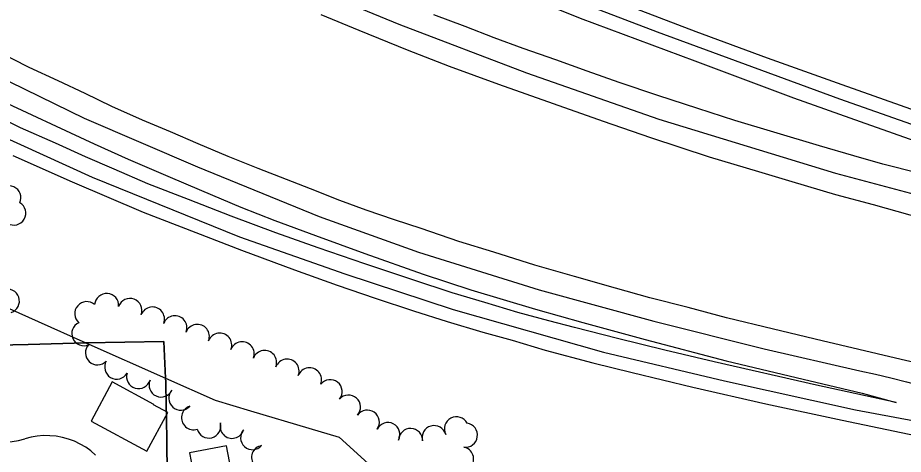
# Model space of a CAD drawing. Extents: x -25029 to 2274964, y -81170 to 687028.
# Drawn here: x -11897 to -11160, y -67769 to -67406 of the extents above; entities that cross this region are included whole.
import ezdxf

# ---------------------------------------------------------------- set-up
doc = ezdxf.new("R2010")
doc.units = 0
for name, color, linetype in [('81911BEA - RW_X_Fee_RW', 7, 'Continuous'), ('BLDG', 7, 'Continuous'), ('DV_X_Corp_Line', 7, 'Continuous'), ('GE_X_CL_2000', 7, 'Continuous'), ('INTERSTATE', 7, 'Continuous'), ('PV_X_EOP', 7, 'Continuous'), ('TREES', 7, 'Continuous')]:
    doc.layers.add(name, color=color, linetype=linetype)

msp = doc.modelspace()

# ---------------------------------------------------------------- linework, layer by layer
at = {"layer": '81911BEA - RW_X_Fee_RW'}
for p, q in [((-11839.82, -67676.53), (-11773.6, -67706.1)), ((-11773.6, -67706.1), (-11732.52, -67724.44)), ((-11732.52, -67724.44), (-11702.99, -67733.2)), ((-11629.46, -67754.99), (-11599.21, -67782.43))]:
    msp.add_line(p, q, dxfattribs=at)
for points in [[(-12026.18, -67593.3), (-11973.3, -67616.91), (-11879.45, -67658.83), (-11839.82, -67676.53)], [(-11702.99, -67733.2), (-11654.55, -67747.55), (-11629.46, -67754.99)], [(-11932.88, -67753.94), (-11927.84, -67755.93), (-11924.87, -67756.8), (-11922.64, -67757.46), (-11917.33, -67758.51), (-11911.94, -67759.08), (-11906.52, -67759.16), (-11901.12, -67758.75), (-11895.77, -67757.85), (-11890.53, -67756.48)], [(-11831.76, -67769.92), (-11835.76, -67766.5), (-11840.04, -67763.44), (-11844.58, -67760.78), (-11849.33, -67758.51), (-11854.26, -67756.68), (-11859.33, -67755.28), (-11864.51, -67754.33), (-11869.75, -67753.84), (-11875.01, -67753.81), (-11880.26, -67754.25), (-11885.44, -67755.14), (-11890.53, -67756.48)]]:
    msp.add_lwpolyline(points, dxfattribs=at)
at = {"layer": 'BLDG'}
for points in [[(-11835.6, -67741.67), (-11789.13, -67766.78), (-11771.69, -67734.52), (-11783.64, -67728.06), (-11783.43, -67727.87), (-11818.03, -67709.17)], [(-11753.75, -67768.22), (-11748.31, -67796.96), (-11769.91, -67801.05), (-11764.98, -67827.09), (-11712.54, -67817.17), (-11722.91, -67762.38)]]:
    msp.add_lwpolyline(points, close=True, dxfattribs=at)
at = {"layer": 'DV_X_Corp_Line'}
for p, q in [((-11887.97, -67677.9), (-12002, -67681.16)), ((-11887.97, -67677.9), (-12002, -67681.16)), ((-12002, -67681.16), (-11887.97, -67677.9)), ((-12002, -67681.16), (-11887.97, -67677.9)), ((-11839.82, -67676.53), (-11887.97, -67677.9)), ((-11839.82, -67676.53), (-11887.97, -67677.9)), ((-11887.97, -67677.9), (-11839.82, -67676.53)), ((-11887.97, -67677.9), (-11839.82, -67676.53)), ((-11775.13, -67675.59), (-11839.82, -67676.53)), ((-11775.13, -67675.59), (-11839.82, -67676.53)), ((-11839.82, -67676.53), (-11775.13, -67675.59)), ((-11839.82, -67676.53), (-11775.13, -67675.59)), ((-11773.6, -67706.1), (-11775.13, -67675.59)), ((-11773.6, -67706.1), (-11775.13, -67675.59)), ((-11775.13, -67675.59), (-11773.6, -67706.1)), ((-11775.13, -67675.59), (-11773.6, -67706.1)), ((-11773.54, -67709.02), (-11773.6, -67706.1)), ((-11773.54, -67709.02), (-11773.6, -67706.1)), ((-11773.6, -67706.1), (-11773.54, -67709.02)), ((-11773.6, -67706.1), (-11773.54, -67709.02)), ((-11773.17, -67729.02), (-11773.54, -67709.02)), ((-11773.17, -67729.02), (-11773.54, -67709.02)), ((-11773.54, -67709.02), (-11773.17, -67729.02)), ((-11773.54, -67709.02), (-11773.17, -67729.02)), ((-11772.99, -67739.02), (-11773.17, -67729.02)), ((-11772.99, -67739.02), (-11773.17, -67729.02)), ((-11773.17, -67729.02), (-11772.99, -67739.02)), ((-11773.17, -67729.02), (-11772.99, -67739.02)), ((-11772.62, -67759.02), (-11772.99, -67739.02)), ((-11772.62, -67759.02), (-11772.99, -67739.02)), ((-11772.99, -67739.02), (-11772.62, -67759.02)), ((-11772.99, -67739.02), (-11772.62, -67759.02)), ((-11772.49, -67766.89), (-11772.62, -67759.02)), ((-11772.49, -67766.89), (-11772.62, -67759.02)), ((-11772.62, -67759.02), (-11772.49, -67766.89)), ((-11772.62, -67759.02), (-11772.49, -67766.89)), ((-11771.44, -67823.1), (-11772.49, -67766.89)), ((-11771.44, -67823.1), (-11772.49, -67766.89)), ((-11772.49, -67766.89), (-11771.44, -67823.1)), ((-11772.49, -67766.89), (-11771.44, -67823.1))]:
    msp.add_line(p, q, dxfattribs=at)
at = {"layer": 'GE_X_CL_2000'}
for points in [[(-10740.55, -67643.7), (-10747.9, -67643.95), (-10755.26, -67643.96), (-10762.62, -67643.73), (-10769.96, -67643.25), (-10777.28, -67642.52), (-10784.57, -67641.55), (-10791.83, -67640.34), (-10799.04, -67638.89), (-10806.2, -67637.2), (-10836.86, -67630.08), (-10974.45, -67597.03), (-11058.62, -67576.6), (-11076.76, -67572.2), (-11095.99, -67567.53), (-11112.7, -67563.47), (-11216.41, -67535.87), (-11363.29, -67490.86), (-11473.41, -67452.17), (-11579.39, -67411.93), (-11681.36, -67369.57), (-11805.14, -67313.76), (-11904.36, -67265.49)], [(-11133.66, -67502.03), (-11213.08, -67474.02), (-11364.65, -67418.28), (-11466.58, -67379.03)], [(-11940.84, -67441.06), (-11841.19, -67489.59), (-11747.24, -67530.34), (-11646.01, -67571.47), (-11563.36, -67601.31), (-11463.23, -67632.52), (-11367.68, -67658.62), (-11276.24, -67681.5), (-11196.63, -67699.97), (-11183.66, -67702.77), (-11170.73, -67705.78), (-11157.84, -67708.99), (-11145, -67712.4), (-11132.21, -67716), (-11118.51, -67720.12), (-11099.33, -67726.5), (-11081.66, -67732.39), (-11069.18, -67736.97), (-11056.78, -67741.75), (-11044.44, -67746.72), (-11032.42, -67751.77)], [(-11916.37, -67501.6), (-11834.75, -67538.79), (-11712.25, -67588.34), (-11624.6, -67619.2), (-11534.48, -67648.78), (-11409.63, -67684.44), (-11308.96, -67708.27), (-11200.23, -67732.27), (-11151.19, -67741.49), (-11122.03, -67744.01), (-11102.21, -67745.73), (-11084.12, -67747.29), (-11032.42, -67751.77)]]:
    msp.add_lwpolyline(points, dxfattribs=at)
at = {"layer": 'INTERSTATE'}
msp.add_lwpolyline([(-11093.63, -67548.92), (-11100.22, -67547.26), (-11147.71, -67535.58), (-11177.49, -67527.85), (-11201.63, -67521.11), (-11230.2, -67512.84), (-11268.08, -67501.35), (-11300.41, -67491.57), (-11331.12, -67481.61), (-11364.42, -67470.74), (-11396.6, -67460.11), (-11423.14, -67450.55), (-11449.27, -67441.08), (-11476.52, -67431.64), (-11500.48, -67422.93), (-11524.62, -67413.44), (-11550.59, -67403.69)], dxfattribs=at)
at = {"layer": 'PV_X_EOP'}
for points in [[(-11087.21, -67504.87), (-11149.43, -67483.98), (-11211.35, -67462.08), (-11273.27, -67439.68), (-11332.72, -67417.78), (-11393.69, -67394.56), (-11442.06, -67375.85), (-11490.55, -67356.65), (-11529.66, -67340.81), (-11569.6, -67324.46), (-11604.71, -67309.72), (-11647.09, -67292.02), (-11696.36, -67270.18), (-11738.5, -67251.57), (-11790.54, -67227.61), (-11848.56, -67199.73), (-11905.51, -67171.67)], [(-11927.74, -67185.64), (-11871.1, -67214.82), (-11802.73, -67246.94), (-11751.04, -67270.82), (-11702.28, -67293.08), (-11642.15, -67318.68), (-11575.11, -67347.65), (-11512.7, -67372.74), (-11429.03, -67406.55), (-11333.73, -67442.01), (-11251.6, -67472.8), (-11196.26, -67492.54), (-11141.34, -67511.85), (-11090.66, -67528.55)], [(-11644.66, -67403.62), (-11613.04, -67416.5), (-11572.95, -67432.79), (-11537.89, -67446.39), (-11496.92, -67461.43), (-11451.39, -67477.66), (-11410.05, -67492.21), (-11370.6, -67505.79), (-11321.95, -67521.75), (-11280.84, -67534.18), (-11253.06, -67542.42), (-11216.72, -67553.17), (-11185.61, -67561.64), (-11154.93, -67570.04), (-11115.46, -67580.02), (-11098.77, -67584.24)], [(-11115.9, -67701.41), (-11167, -67689.24), (-11227.79, -67675.08), (-11268.47, -67665.21), (-11307.54, -67655.81), (-11339.35, -67647.31), (-11371.1, -67639.17), (-11399.74, -67631.25), (-11433.64, -67621.56), (-11466.69, -67612.11), (-11500.91, -67601.22), (-11529.88, -67592.37), (-11561.06, -67581.63), (-11583.42, -67574.23), (-11606.97, -67566.24), (-11628.82, -67558.08), (-11653.1, -67548.59), (-11673.19, -67540.83), (-11696.77, -67531.56), (-11721.68, -67521.63), (-11746.43, -67511.13), (-11769.64, -67501.09), (-11792.72, -67491.35), (-11818.43, -67479.9), (-11840.56, -67469.19), (-11862.98, -67458.54), (-11886.94, -67447.57), (-11914.57, -67433.74)], [(-11905.08, -67477.42), (-11864.56, -67496.27), (-11833.07, -67511.05), (-11804.77, -67523.7), (-11771.84, -67538.02), (-11743.73, -67549.96), (-11711.15, -67563.71), (-11682.8, -67574.8), (-11648.98, -67587.31), (-11608.02, -67602.35), (-11559.61, -67619.36), (-11519.93, -67632.6), (-11466.12, -67648.69), (-11426.75, -67659.8), (-11375.07, -67673.86), (-11307.73, -67691.45), (-11249.62, -67705.46), (-11194.66, -67718.55), (-11166.44, -67726.24), (-11232.6, -67711.94), (-11317.79, -67692.38), (-11358.55, -67682.72), (-11398.04, -67673.02), (-11433.79, -67663.99), (-11455.06, -67658.19), (-11480.76, -67651.27), (-11508.4, -67642.95), (-11535.49, -67634.94), (-11568.22, -67624.22), (-11608.03, -67610.84), (-11646.86, -67597.7), (-11682.09, -67585.08), (-11719.2, -67571.13), (-11754.62, -67557.51), (-11788.42, -67544.22), (-11816.38, -67532.15), (-11840.29, -67521.82), (-11865.24, -67510.6), (-11894.16, -67497.66), (-11929.42, -67480.44)], [(-11900.59, -67520.82), (-11851.32, -67542.81), (-11792.38, -67567.88), (-11748.43, -67584.91), (-11710.63, -67599.65), (-11666.38, -67615.91), (-11631.14, -67628.53), (-11599.4, -67639.36), (-11567.44, -67649.99), (-11539.67, -67658.94), (-11509.85, -67667.6), (-11485.63, -67674.47), (-11458.2, -67682.78), (-11418.39, -67693.27), (-11385.93, -67701.36), (-11335.27, -67713.48), (-11274.61, -67727.42), (-11211.4, -67741.01), (-11143.74, -67755.15), (-11124.44, -67759.36)]]:
    msp.add_lwpolyline(points, dxfattribs=at)
at = {"layer": 'TREES'}
for centre, start, end in [((-11903.87, -67555.93), 335.73537, 155.73537), ((-11899.83, -67568.66), 239.49325, 59.49325), ((-11905.15, -67641.89), 288.47448, 108.47448), ((-11822.62, -67645.55), 355.72569, 175.72569), ((-11839.17, -67652.34), 48.89649, 228.89649), ((-11803.26, -67649.74), 339.85095, 159.85095), ((-11784.55, -67656.79), 338.82383, 158.82383), ((-11765.9, -67664.02), 338.82383, 158.82383), ((-11841.64, -67668.99), 114.20848, 294.20848), ((-11747.25, -67671.24), 338.82383, 158.82383), ((-11728.6, -67678.47), 338.82383, 158.82383), ((-11830.22, -67684.92), 137.0886, 317.0886), ((-11709.95, -67685.69), 338.82383, 158.82383), ((-11691.3, -67692.92), 338.82383, 158.82383), ((-11814.28, -67696.82), 149.44011, 329.44011), ((-11672.65, -67700.14), 338.82383, 158.82383), ((-11796.08, -67704.74), 163.51076, 343.51076), ((-11654, -67707.37), 338.82383, 158.82383), ((-11777.4, -67711.73), 155.47337, 335.47337), ((-11636.88, -67717.23), 321.2931, 141.2931), ((-11760.94, -67722.65), 137.38955, 317.38955), ((-11621.58, -67730.11), 318.54881, 138.54881), ((-11750.43, -67738.91), 108.33422, 288.33422), ((-11605.95, -67742.55), 324.40892, 144.40892), ((-11531.92, -67748.15), 27.41904, 207.41904), ((-11737.62, -67745.84), 194.8661, 14.8661), ((-11718.36, -67746.06), 163.78837, 343.78837), ((-11588.92, -67752.93), 332.83154, 152.83154), ((-11550.41, -67755.48), 15.79171, 195.79171), ((-11524.43, -67753.45), 262.02376, 82.02376), ((-11701.28, -67755.5), 138.40323, 318.40323), ((-11570.03, -67757.85), 357.98281, 177.98281), ((-11692.19, -67772), 99.26781, 279.26781), ((-11527.59, -67773.2), 259.74532, 79.74533)]:
    msp.add_arc(centre, 10, start, end, dxfattribs=at)

doc.saveas('drawing.dxf')
